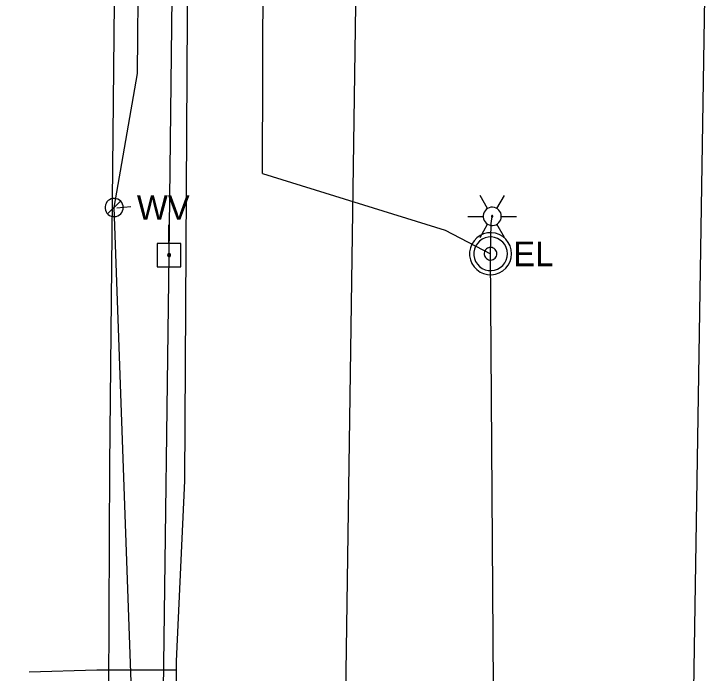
# Model space of a CAD drawing. Extents: x 596028 to 606371, y 330010 to 403088.
# Drawn here: x 601967 to 602075.7, y 360009.5 to 360112.8 of the extents above; entities that cross this region are included whole.
import ezdxf

# ---------------------------------------------------------------- set-up
doc = ezdxf.new("R2010")
doc.units = 0
for name, color, linetype in [('E_LTG', 7, 'Continuous'), ('E_LTG_CID', 7, 'Continuous'), ('E_UTL_E', 7, 'Continuous'), ('E_UTL_E_UG', 7, 'Continuous'), ('E_UTL_EPowerPole', 7, 'Continuous'), ('E_UTL_FO_UG', 7, 'Continuous'), ('E_UTL_G_UG', 7, 'Continuous'), ('E_UTL_Overhead', 7, 'Continuous'), ('E_UTL_SAN_UG', 7, 'Continuous'), ('E_UTL_W', 7, 'Continuous'), ('E_UTL_W_UG', 7, 'Continuous')]:
    doc.layers.add(name, color=color, linetype=linetype)

msp = doc.modelspace()

# ---------------------------------------------------------------- linework, layer by layer
at = {"layer": 'E_LTG'}
for points in [[(602041.3, 360082.34), (602040.11, 360084.4)], [(602042.73, 360082.34), (602043.92, 360084.4)], [(602043.44, 360081.1), (602043.42, 360081.38), (602043.34, 360081.64), (602043.22, 360081.88), (602043.05, 360082.09), (602042.84, 360082.27), (602042.61, 360082.4), (602042.35, 360082.49), (602042.08, 360082.53), (602041.81, 360082.52), (602041.55, 360082.46), (602041.3, 360082.34), (602041.08, 360082.18), (602040.89, 360081.99), (602040.74, 360081.76), (602040.64, 360081.51), (602040.59, 360081.24), (602040.59, 360080.97), (602040.64, 360080.7), (602040.74, 360080.45), (602040.89, 360080.22), (602041.08, 360080.02), (602041.3, 360079.87), (602041.55, 360079.75), (602041.81, 360079.69), (602042.08, 360079.68), (602042.35, 360079.72), (602042.61, 360079.8), (602042.84, 360079.94), (602043.05, 360080.12), (602043.22, 360080.33), (602043.34, 360080.57), (602043.42, 360080.83), (602043.44, 360081.1)], [(602043.44, 360081.1), (602043.42, 360081.38), (602043.34, 360081.64), (602043.22, 360081.88), (602043.05, 360082.09), (602042.84, 360082.27), (602042.61, 360082.4), (602042.35, 360082.49), (602042.08, 360082.53), (602041.81, 360082.52), (602041.55, 360082.46), (602041.3, 360082.34), (602041.08, 360082.18), (602040.89, 360081.99), (602040.74, 360081.76), (602040.64, 360081.51), (602040.59, 360081.24), (602040.59, 360080.97), (602040.64, 360080.7), (602040.74, 360080.45), (602040.89, 360080.22), (602041.08, 360080.02), (602041.3, 360079.87), (602041.55, 360079.75), (602041.81, 360079.69), (602042.08, 360079.68), (602042.35, 360079.72), (602042.61, 360079.8), (602042.84, 360079.94), (602043.05, 360080.12), (602043.22, 360080.33), (602043.34, 360080.57), (602043.42, 360080.83), (602043.44, 360081.1)], [(602043.44, 360081.1), (602043.42, 360081.38), (602043.34, 360081.64), (602043.22, 360081.88), (602043.05, 360082.09), (602042.84, 360082.27), (602042.61, 360082.4), (602042.35, 360082.49), (602042.08, 360082.53), (602041.81, 360082.52), (602041.55, 360082.46), (602041.3, 360082.34), (602041.08, 360082.18), (602040.89, 360081.99), (602040.74, 360081.76), (602040.64, 360081.51), (602040.59, 360081.24), (602040.59, 360080.97), (602040.64, 360080.7), (602040.74, 360080.45), (602040.89, 360080.22), (602041.08, 360080.02), (602041.3, 360079.87), (602041.55, 360079.75), (602041.81, 360079.69), (602042.08, 360079.68), (602042.35, 360079.72), (602042.61, 360079.8), (602042.84, 360079.94), (602043.05, 360080.12), (602043.22, 360080.33), (602043.34, 360080.57), (602043.42, 360080.83), (602043.44, 360081.1)], [(602038.2, 360081.1), (602040.58, 360081.1)], [(602042.13, 360081.1), (602042.13, 360081.13), (602042.12, 360081.15), (602042.11, 360081.17), (602042.1, 360081.19), (602042.08, 360081.2), (602042.06, 360081.21), (602042.04, 360081.22), (602042.02, 360081.22), (602042, 360081.22), (602041.97, 360081.22), (602041.95, 360081.21), (602041.93, 360081.19), (602041.92, 360081.18), (602041.91, 360081.16), (602041.9, 360081.14), (602041.89, 360081.12), (602041.89, 360081.09), (602041.9, 360081.07), (602041.91, 360081.05), (602041.92, 360081.03), (602041.93, 360081.01), (602041.95, 360081), (602041.97, 360080.99), (602042, 360080.99), (602042.02, 360080.99), (602042.04, 360080.99), (602042.06, 360081), (602042.08, 360081.01), (602042.1, 360081.02), (602042.11, 360081.04), (602042.12, 360081.06), (602042.13, 360081.08), (602042.13, 360081.1)], [(602043.44, 360081.1), (602045.82, 360081.1)], [(602040.11, 360077.8), (602041.3, 360079.87)], [(602043.92, 360077.8), (602042.73, 360079.87)]]:
    msp.add_lwpolyline(points, dxfattribs=at)
at = {"layer": 'E_LTG_CID'}
msp.add_lwpolyline([(602042.37, 359984.86), (602041.75, 360075.24), (602041.84, 360079.99), (602042.01, 360081.1)], dxfattribs=at)
at = {"layer": 'E_UTL_E'}
for points in [[(602045.05, 360075.24), (602044.99, 360075.86), (602044.82, 360076.47), (602044.53, 360077.02), (602044.14, 360077.52), (602043.67, 360077.93), (602043.12, 360078.24), (602042.53, 360078.45), (602041.91, 360078.54), (602041.28, 360078.51), (602040.67, 360078.36), (602040.1, 360078.1), (602039.59, 360077.73), (602039.16, 360077.28), (602038.82, 360076.75), (602038.59, 360076.17), (602038.47, 360075.55), (602038.47, 360074.93), (602038.59, 360074.31), (602038.82, 360073.73), (602039.16, 360073.2), (602039.59, 360072.75), (602040.1, 360072.38), (602040.67, 360072.12), (602041.28, 360071.97), (602041.91, 360071.94), (602042.53, 360072.03), (602043.12, 360072.24), (602043.67, 360072.55), (602044.14, 360072.96), (602044.53, 360073.45), (602044.82, 360074.01), (602044.99, 360074.61), (602045.05, 360075.24)], [(602045.05, 360075.24), (602044.99, 360075.86), (602044.82, 360076.47), (602044.53, 360077.02), (602044.14, 360077.52), (602043.67, 360077.93), (602043.12, 360078.24), (602042.53, 360078.45), (602041.91, 360078.54), (602041.28, 360078.51), (602040.67, 360078.36), (602040.1, 360078.1), (602039.59, 360077.73), (602039.16, 360077.28), (602038.82, 360076.75), (602038.59, 360076.17), (602038.47, 360075.55), (602038.47, 360074.93), (602038.59, 360074.31), (602038.82, 360073.73), (602039.16, 360073.2), (602039.59, 360072.75), (602040.1, 360072.38), (602040.67, 360072.12), (602041.28, 360071.97), (602041.91, 360071.94), (602042.53, 360072.03), (602043.12, 360072.24), (602043.67, 360072.55), (602044.14, 360072.96), (602044.53, 360073.45), (602044.82, 360074.01), (602044.99, 360074.61), (602045.05, 360075.24)], [(602044.39, 360075.24), (602044.35, 360075.74), (602044.2, 360076.22), (602043.97, 360076.67), (602043.66, 360077.06), (602043.28, 360077.39), (602042.85, 360077.64), (602042.38, 360077.8), (602041.88, 360077.88), (602041.38, 360077.85), (602040.89, 360077.73), (602040.43, 360077.53), (602040.02, 360077.23), (602039.68, 360076.87), (602039.41, 360076.45), (602039.22, 360075.98), (602039.13, 360075.49), (602039.13, 360074.99), (602039.22, 360074.5), (602039.41, 360074.03), (602039.68, 360073.61), (602040.02, 360073.24), (602040.43, 360072.95), (602040.89, 360072.74), (602041.38, 360072.63), (602041.88, 360072.6), (602042.38, 360072.67), (602042.85, 360072.84), (602043.28, 360073.09), (602043.66, 360073.42), (602043.97, 360073.81), (602044.2, 360074.26), (602044.35, 360074.74), (602044.39, 360075.24)], [(602044.39, 360075.24), (602044.35, 360075.74), (602044.2, 360076.22), (602043.97, 360076.67), (602043.66, 360077.06), (602043.28, 360077.39), (602042.85, 360077.64), (602042.38, 360077.8), (602041.88, 360077.88), (602041.38, 360077.85), (602040.89, 360077.73), (602040.43, 360077.53), (602040.02, 360077.23), (602039.68, 360076.87), (602039.41, 360076.45), (602039.22, 360075.98), (602039.13, 360075.49), (602039.13, 360074.99), (602039.22, 360074.5), (602039.41, 360074.03), (602039.68, 360073.61), (602040.02, 360073.24), (602040.43, 360072.95), (602040.89, 360072.74), (602041.38, 360072.63), (602041.88, 360072.6), (602042.38, 360072.67), (602042.85, 360072.84), (602043.28, 360073.09), (602043.66, 360073.42), (602043.97, 360073.81), (602044.2, 360074.26), (602044.35, 360074.74), (602044.39, 360075.24)], [(602042.74, 360075.24), (602042.73, 360075.43), (602042.67, 360075.61), (602042.59, 360075.77), (602042.47, 360075.92), (602042.33, 360076.05), (602042.16, 360076.14), (602041.99, 360076.2), (602041.8, 360076.23), (602041.61, 360076.22), (602041.43, 360076.17), (602041.26, 360076.1), (602041.11, 360075.99), (602040.98, 360075.85), (602040.87, 360075.69), (602040.8, 360075.52), (602040.77, 360075.33), (602040.77, 360075.14), (602040.8, 360074.96), (602040.87, 360074.79), (602040.98, 360074.63), (602041.11, 360074.49), (602041.26, 360074.38), (602041.43, 360074.3), (602041.61, 360074.26), (602041.8, 360074.25), (602041.99, 360074.28), (602042.16, 360074.34), (602042.33, 360074.43), (602042.47, 360074.56), (602042.59, 360074.7), (602042.67, 360074.87), (602042.73, 360075.05), (602042.74, 360075.24)], [(602042.74, 360075.24), (602042.73, 360075.43), (602042.67, 360075.61), (602042.59, 360075.77), (602042.47, 360075.92), (602042.33, 360076.05), (602042.16, 360076.14), (602041.99, 360076.2), (602041.8, 360076.23), (602041.61, 360076.22), (602041.43, 360076.17), (602041.26, 360076.1), (602041.11, 360075.99), (602040.98, 360075.85), (602040.87, 360075.69), (602040.8, 360075.52), (602040.77, 360075.33), (602040.77, 360075.14), (602040.8, 360074.96), (602040.87, 360074.79), (602040.98, 360074.63), (602041.11, 360074.49), (602041.26, 360074.38), (602041.43, 360074.3), (602041.61, 360074.26), (602041.8, 360074.25), (602041.99, 360074.28), (602042.16, 360074.34), (602042.33, 360074.43), (602042.47, 360074.56), (602042.59, 360074.7), (602042.67, 360074.87), (602042.73, 360075.05), (602042.74, 360075.24)]]:
    msp.add_lwpolyline(points, dxfattribs=at)
at = {"layer": 'E_UTL_E_UG'}
for points in [[(602006, 360087.82), (602006.21, 360152.43), (602005.68, 360191.82), (602006.19, 360216.3), (602004.61, 360263.19), (602002.75, 360267.91), (602004.91, 360317.13), (602009.69, 360317.33), (602040.69, 360319.73)], [(602006, 360087.82), (602034.61, 360078.93), (602041.75, 360075.24)]]:
    msp.add_lwpolyline(points, dxfattribs=at)
at = {"layer": 'E_UTL_EPowerPole'}
for points in [[(601991.3, 360076.87), (601991.3, 360079.78)], [(601993.15, 360076.87), (601989.46, 360076.87)], [(601989.46, 360076.87), (601989.46, 360073.18)], [(601993.15, 360073.18), (601993.15, 360076.87)], [(601991.57, 360075.03), (601991.57, 360075.07), (601991.56, 360075.12), (601991.54, 360075.16), (601991.51, 360075.19), (601991.47, 360075.22), (601991.44, 360075.24), (601991.39, 360075.26), (601991.35, 360075.27), (601991.3, 360075.26), (601991.26, 360075.25), (601991.22, 360075.23), (601991.18, 360075.21), (601991.15, 360075.18), (601991.12, 360075.14), (601991.11, 360075.09), (601991.1, 360075.05), (601991.1, 360075.01), (601991.11, 360074.96), (601991.12, 360074.92), (601991.15, 360074.88), (601991.18, 360074.85), (601991.22, 360074.82), (601991.26, 360074.8), (601991.3, 360074.79), (601991.35, 360074.79), (601991.39, 360074.8), (601991.44, 360074.81), (601991.47, 360074.83), (601991.51, 360074.86), (601991.54, 360074.9), (601991.56, 360074.94), (601991.57, 360074.98), (601991.57, 360075.03)], [(601989.46, 360073.18), (601993.15, 360073.18)]]:
    msp.add_lwpolyline(points, dxfattribs=at)
at = {"layer": 'E_UTL_FO_UG'}
msp.add_lwpolyline([(601976.95, 359682.74), (601976.59, 359687.86), (601978.56, 359710.82), (601979.54, 359772.92), (601981.74, 359917.5), (601981.99, 359955.18), (601981.91, 359957.28), (601981.64, 359959.44), (601982.01, 360042.1), (601983.18, 360156.18), (601986.24, 360288.56), (601986.53, 360325.7), (601985.94, 360329.91)], dxfattribs=at)
at = {"layer": 'E_UTL_G_UG'}
for points in [[(601992.43, 359984.9), (601992.5, 360011.35), (601993.81, 360039.63), (601994.27, 360121.7), (601995.5, 360174.54), (601997.19, 360243.87), (601997.83, 360268.15), (601997.03, 360315.19), (602000.54, 360478.93), (602001, 360587.11), (602001.98, 360639.92), (602001.87, 360680.3), (602006.92, 360680.47)], [(601992.53, 360009.98), (601979.97, 360009.98), (601969.4, 360009.62)]]:
    msp.add_lwpolyline(points, dxfattribs=at)
at = {"layer": 'E_UTL_Overhead'}
msp.add_lwpolyline([(601966.98, 358349.71), (601973.66, 358787.78), (601976.75, 358958.92), (601977.97, 359111.94), (601981.19, 359312.23), (601983.51, 359526.6), (601985.8, 359662.25), (601987.84, 359828.62), (601989.65, 359947.39), (601991.34, 360075.03), (601992.79, 360204.36), (601996.6, 360395.42), (601996.88, 360486.88), (601998.68, 360539.79), (601998.36, 360632.61), (601999.96, 360761.05), (602001.64, 360876.73), (602001.68, 360897.47), (602002.94, 360981.08), (602003.73, 361045.7), (602006.07, 361225.37), (602007.31, 361412.08)], dxfattribs=at)
at = {"layer": 'E_UTL_SAN_UG'}
msp.add_line((602071.01, 359839.88), (602075.73, 360138.01), dxfattribs=at)
msp.add_lwpolyline([(602016.69, 359843.9), (602021.6, 360182.74)], dxfattribs=at)
at = {"layer": 'E_UTL_W'}
for points in [[(601984.13, 360082.49), (601984.1, 360082.76), (601984.02, 360083.02), (601983.9, 360083.26), (601983.73, 360083.47), (601983.53, 360083.65), (601983.29, 360083.79), (601983.04, 360083.87), (601982.77, 360083.91), (601982.5, 360083.9), (601982.23, 360083.84), (601981.99, 360083.72), (601981.77, 360083.57), (601981.58, 360083.37), (601981.43, 360083.14), (601981.33, 360082.89), (601981.28, 360082.62), (601981.28, 360082.35), (601981.33, 360082.09), (601981.43, 360081.83), (601981.58, 360081.61), (601981.77, 360081.41), (601981.99, 360081.25), (601982.23, 360081.14), (601982.5, 360081.08), (601982.77, 360081.06), (601983.04, 360081.1), (601983.29, 360081.19), (601983.53, 360081.33), (601983.73, 360081.5), (601983.9, 360081.72), (601984.02, 360081.96), (601984.1, 360082.22), (601984.13, 360082.49)], [(601981.69, 360081.48), (601983.71, 360083.5)]]:
    msp.add_lwpolyline(points, dxfattribs=at)
at = {"layer": 'E_UTL_W_UG'}
for points in [[(601985.74, 359997.89), (601982.7, 360082.49), (601986.39, 360103.49), (601987, 360173.39), (601989.12, 360321.85), (601989.42, 360397.84), (601993.04, 360491.39), (601990.27, 360529.45), (601995.76, 360697.7), (601994.43, 360720.62), (602016.49, 360745.17), (602016.23, 360812.98), (602016.34, 360818.82), (602015.49, 360910.91), (601998.95, 360934.46), (601998.77, 360941.78), (601997.77, 361076.86), (602000.09, 361141.41), (601996.33, 361146.11), (601997.05, 361257.96), (601996.62, 361325.18)], [(601985.32, 360082.58), (601983.13, 360082.41)]]:
    msp.add_lwpolyline(points, dxfattribs=at)

# ---------------------------------------------------------------- texts
at = {"layer": 'E_UTL_E'}
msp.add_text('EL', height=3.849, dxfattribs=at).set_placement((602045.32, 360073.29))
msp.add_text('EL', height=3.849, dxfattribs=at).set_placement((602045.32, 360073.29))
at = {"layer": 'E_UTL_W'}
msp.add_text('WV', height=3.85, dxfattribs=at).set_placement((601986.27, 360080.56))

doc.saveas('drawing.dxf')
